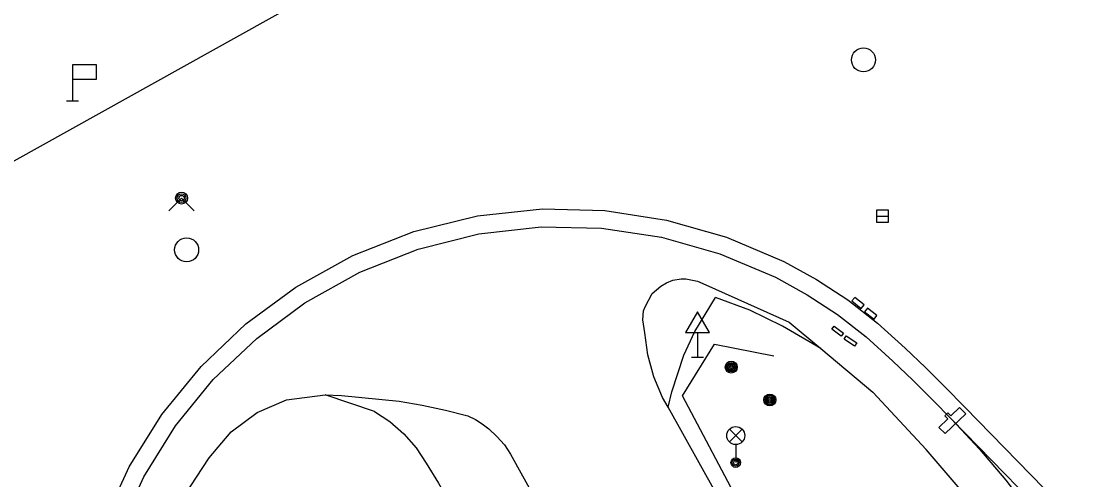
# Model space of a CAD drawing. Extents: x -600391 to -599491, y -1160176 to -1159402.
# Drawn here: x -600007.99 to -599963.68, y -1159753.4 to -1159734.28 of the extents above; entities that cross this region are included whole.
import ezdxf

# ---------------------------------------------------------------- set-up
doc = ezdxf.new("R2010")
doc.units = 0
for name, color, linetype in [('Level 10', 7, 'Continuous'), ('Level 11', 7, 'Continuous'), ('Level 13', 7, 'Continuous'), ('Level 25', 7, 'Continuous'), ('Level 27', 7, 'Continuous'), ('Level 31', 7, 'Continuous'), ('Level 33', 7, 'Continuous'), ('Level 34', 7, 'Continuous'), ('Level 9', 7, 'Continuous')]:
    doc.layers.add(name, color=color, linetype=linetype)

msp = doc.modelspace()

# ---------------------------------------------------------------- linework, layer by layer
at = {"layer": 'Level 10'}
for points in [[(-600055.19, -1159770.24), (-600037.5, -1159760.26), (-600024.42, -1159753.04), (-600019.11, -1159750.09), (-600018.94, -1159749.99), (-600018.24, -1159749.58), (-600014.95, -1159747.7), (-600014.1, -1159747.14), (-600013.48, -1159746.65), (-600013.31, -1159746.51), (-600012.1, -1159744.88), (-600011.64, -1159744.06), (-600011.31, -1159743.15), (-600010.96, -1159742.19), (-600010.3, -1159741.39), (-600009.52, -1159740.78), (-599987.04, -1159728.25), (-599984.89, -1159726.89), (-599984.19, -1159726.07)], [(-599982.01, -1159747.27), (-599982.09, -1159746.73), (-599982.07, -1159746.35), (-599982, -1159746.18), (-599981.7, -1159745.63), (-599981.34, -1159745.32), (-599981.1, -1159745.18), (-599980.84, -1159745.08), (-599980.5, -1159745.02), (-599980.3, -1159745.02), (-599979.82, -1159745.12), (-599979.47, -1159745.27)], [(-599979.47, -1159745.27), (-599979.06, -1159745.45), (-599976, -1159746.82), (-599974.68, -1159747.92), (-599972.51, -1159749.744), (-599970.29, -1159752.13)], [(-599981.27, -1159749.96), (-599981.63, -1159749.1), (-599981.88, -1159748.19), (-599982.01, -1159747.27)], [(-600003.33, -1159761.77), (-600003.07, -1159759.81), (-600002.95, -1159758.87), (-600002.79, -1159758.16), (-600002.37, -1159756.8), (-600002.06, -1159755.92), (-600001.4, -1159754.49), (-600001.19, -1159754.05), (-600000.16, -1159752.48), (-599999.64, -1159751.86), (-599999.24, -1159751.4), (-599998.16, -1159750.59), (-599996.94, -1159750.07), (-599995.33, -1159749.86)], [(-599995.33, -1159749.86), (-599994.65, -1159749.88), (-599992.24, -1159750.12)], [(-599992.24, -1159750.12), (-599991.28, -1159750.28), (-599990.32, -1159750.49), (-599989.38, -1159750.73)], [(-599971.53, -1159767.4), (-599973.44, -1159763.98), (-599973.94, -1159763.05), (-599977.34, -1159757), (-599978.39, -1159755.13), (-599981.04, -1159750.37), (-599981.27, -1159749.96)], [(-599989.38, -1159750.73), (-599989.07, -1159750.88), (-599988.78, -1159751.06), (-599988.51, -1159751.27)], [(-599988.51, -1159751.27), (-599988.17, -1159751.59), (-599987.86, -1159751.94), (-599987.6, -1159752.33)], [(-599987.6, -1159752.33), (-599984.26, -1159758.38), (-599983.4, -1159759.99)], [(-599967.4, -1159755.85), (-599967.62, -1159755.25), (-599970.29, -1159752.13)], [(-599967.4, -1159755.85), (-599967.62, -1159755.25), (-599970.29, -1159752.13)]]:
    msp.add_lwpolyline(points, dxfattribs=at)
at = {"layer": 'Level 11'}
for points in [[(-599996.55, -1159745.37), (-599994.17, -1159744.04), (-599991.63, -1159743.04), (-599988.98, -1159742.39), (-599986.27, -1159742.1)], [(-599986.27, -1159742.1), (-599983.67, -1159742.17), (-599981.11, -1159742.57), (-599978.61, -1159743.28), (-599976.22, -1159744.3)], [(-599976.22, -1159744.3), (-599974.85, -1159745.05), (-599973.55, -1159745.9), (-599972.31, -1159746.86), (-599971.16, -1159747.91)], [(-599976.22, -1159744.3), (-599974.85, -1159745.05), (-599973.55, -1159745.9), (-599972.31, -1159746.86), (-599971.16, -1159747.91)], [(-600003.5, -1159752.86), (-600002.14, -1159750.67), (-600000.5, -1159748.67), (-599998.63, -1159746.89), (-599996.55, -1159745.37)], [(-599981.04, -1159750.37), (-599980.88, -1159749.73), (-599980.39, -1159748.2), (-599979.93, -1159747.22), (-599979.06, -1159745.79)], [(-599977.64, -1159746.33), (-599979.06, -1159745.79)], [(-599973.26, -1159745.79), (-599973.38, -1159745.94)], [(-599973.38, -1159745.94), (-599972.99, -1159746.25)], [(-599972.87, -1159746.1), (-599973.26, -1159745.79)], [(-599972.99, -1159746.25), (-599972.87, -1159746.1)], [(-599976.27, -1159746.99), (-599977.64, -1159746.33)], [(-599972.73, -1159746.24), (-599972.85, -1159746.39)], [(-599972.85, -1159746.39), (-599972.46, -1159746.7)], [(-599972.34, -1159746.55), (-599972.73, -1159746.24)], [(-599972.46, -1159746.7), (-599972.34, -1159746.55)], [(-599974.68, -1159747.92), (-599976.27, -1159746.99)], [(-599974.22, -1159747.12), (-599974.12, -1159746.99)], [(-599974.12, -1159746.99), (-599973.73, -1159747.28)], [(-599973.83, -1159747.41), (-599974.22, -1159747.12)], [(-599973.73, -1159747.28), (-599973.83, -1159747.41)], [(-599973.71, -1159747.54), (-599973.62, -1159747.4)], [(-599973.62, -1159747.4), (-599973.18, -1159747.69)], [(-599973.27, -1159747.83), (-599973.71, -1159747.54)], [(-599973.18, -1159747.69), (-599973.27, -1159747.83)], [(-599971.16, -1159747.91), (-599970.32, -1159748.72), (-599969.49, -1159749.54), (-599968.67, -1159750.37)], [(-599993.27, -1159750.55), (-599995.33, -1159749.86)], [(-599993.27, -1159750.55), (-599992.63, -1159750.97), (-599992.05, -1159751.48), (-599991.54, -1159752.06), (-599991.12, -1159752.7)], [(-599969.76, -1159751.21), (-599969.39, -1159750.86), (-599969.51, -1159750.73), (-599969.38, -1159750.6), (-599969.26, -1159750.73), (-599968.9, -1159750.38)], [(-599968.9, -1159750.38), (-599968.64, -1159750.64)], [(-599962.08, -1159757.14), (-599968.67, -1159750.37)], [(-599968.64, -1159750.64), (-599969.49, -1159751.46)], [(-599969.49, -1159751.46), (-599969.76, -1159751.21)], [(-599991.12, -1159752.7), (-599990.6, -1159753.54), (-599986.75, -1159760.23), (-599985.66, -1159762.1), (-599984.23, -1159764.56)], [(-600005.7, -1159759.54), (-600005.43, -1159757.95), (-600004.63, -1159755.34), (-600003.5, -1159752.86)]]:
    msp.add_lwpolyline(points, dxfattribs=at)
at = {"layer": 'Level 13'}
for points in [[(-599991.46, -1159743.78), (-599988.93, -1159743.14), (-599986.33, -1159742.85)], [(-599986.33, -1159742.85), (-599983.81, -1159742.91), (-599981.31, -1159743.28), (-599978.89, -1159743.97), (-599976.57, -1159744.95)], [(-599996.17, -1159746.02), (-599993.89, -1159744.74), (-599991.46, -1159743.78)], [(-599976.57, -1159744.95), (-599975.24, -1159745.69), (-599973.98, -1159746.51), (-599972.79, -1159747.44), (-599971.67, -1159748.45)], [(-600002.88, -1159753.28), (-600001.56, -1159751.15), (-599999.99, -1159749.22), (-599998.18, -1159747.5), (-599996.17, -1159746.02)], [(-599971.67, -1159748.45), (-599970.84, -1159749.25), (-599970.02, -1159750.06), (-599969.22, -1159750.89)], [(-599971.67, -1159748.45), (-599970.84, -1159749.25), (-599970.02, -1159750.06), (-599969.22, -1159750.89)], [(-599969.22, -1159750.89), (-599968.06, -1159752.12), (-599966.97, -1159753.41), (-599965.95, -1159754.76), (-599965, -1159756.17)], [(-599969.22, -1159750.89), (-599962.61, -1159757.67)], [(-600005.24, -1159763.38), (-600005.15, -1159760.76), (-600004.72, -1159758.17), (-600003.96, -1159755.66), (-600002.88, -1159753.28)]]:
    msp.add_lwpolyline(points, dxfattribs=at)
at = {"layer": 'Level 25'}
for centre, radius in [((-599978.41, -1159748.7), 0.25), ((-599978.41, -1159748.7), 0.2), ((-599978.41, -1159748.7), 0.15), ((-599978.41, -1159748.7), 0.1), ((-599978.41, -1159748.7), 0.05), ((-599976.8, -1159750.07), 0.25), ((-599976.8, -1159750.07), 0.2), ((-599976.8, -1159750.07), 0.15), ((-599976.8, -1159750.07), 0.1), ((-599976.8, -1159750.07), 0.05)]:
    msp.add_circle(centre, radius, dxfattribs=at)
at = {"layer": 'Level 27'}
msp.add_line((-599972.35, -1159742.4), (-599971.85, -1159742.4), dxfattribs=at)
msp.add_lwpolyline([(-599972.35, -1159742.65), (-599971.85, -1159742.65), (-599971.85, -1159742.15), (-599972.35, -1159742.15)], close=True, dxfattribs=at)
for centre in [(-599972.9, -1159735.89), (-600001.1, -1159743.81)]:
    msp.add_circle(centre, 0.5, dxfattribs=at)
at = {"layer": 'Level 31'}
msp.add_lwpolyline([(-600001.84, -1159742.18), (-600001.31, -1159741.65), (-600000.78, -1159742.18)], dxfattribs=at)
for radius in [0.25, 0.18, 0.11]:
    msp.add_circle((-600001.31, -1159741.65), radius, dxfattribs=at)
at = {"layer": 'Level 33'}
for p, q in [((-599978.485, -1159751.82), (-599977.955, -1159751.29)), ((-599978.485, -1159751.29), (-599977.955, -1159751.82)), ((-599978.22, -1159751.93), (-599978.22, -1159752.68))]:
    msp.add_line(p, q, dxfattribs=at)
for centre, radius in [((-599978.22, -1159751.555), 0.375), ((-599978.22, -1159752.68), 0.2), ((-599978.22, -1159752.68), 0.145), ((-599978.22, -1159752.68), 0.0876)]:
    msp.add_circle(centre, radius, dxfattribs=at)
at = {"layer": 'Level 34'}
for p, q in [((-600005.85, -1159736.69), (-600005.85, -1159737.59)), ((-600006.1, -1159737.59), (-600005.6, -1159737.59)), ((-599979.82, -1159747.262), (-599979.82, -1159748.28)), ((-599980.07, -1159748.28), (-599979.57, -1159748.28))]:
    msp.add_line(p, q, dxfattribs=at)
for points in [[(-600005.85, -1159736.69), (-600004.85, -1159736.69), (-600004.85, -1159736.09), (-600005.85, -1159736.09)], [(-599980.32, -1159747.262), (-599979.32, -1159747.262), (-599979.82, -1159746.396)]]:
    msp.add_lwpolyline(points, close=True, dxfattribs=at)
at = {"layer": 'Level 9'}
msp.add_lwpolyline([(-599973.18, -1159763.23), (-599977.92, -1159754.65), (-599980.44, -1159749.89), (-599979.1, -1159747.74), (-599976.64, -1159748.23)], dxfattribs=at)

doc.saveas('drawing.dxf')
